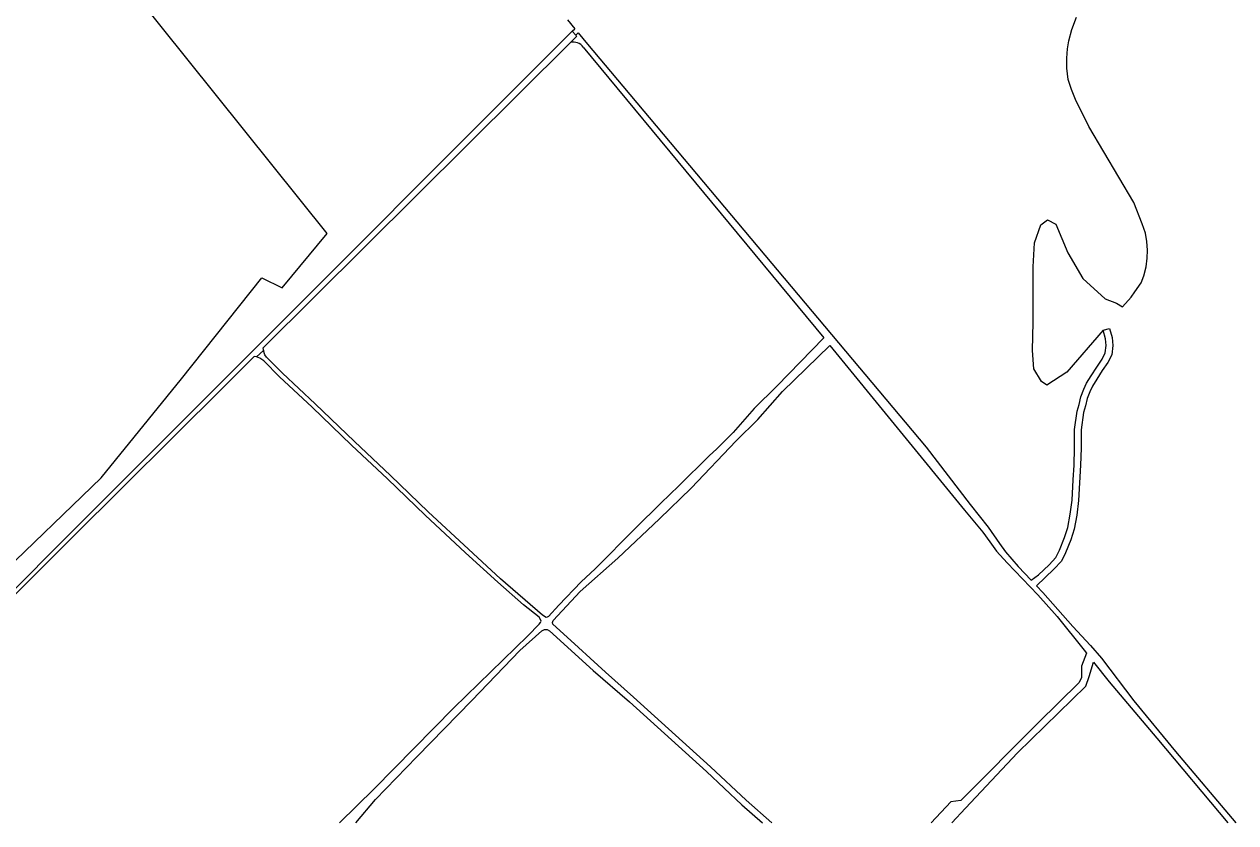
# Model space of a CAD drawing. Extents: x 135990 to 139000, y 393500 to 396000.
# Drawn here: x 137269 to 137846, y 393500 to 393880 of the extents above; entities that cross this region are included whole.
import ezdxf

# ---------------------------------------------------------------- set-up
doc = ezdxf.new("R2010")
doc.units = 0
doc.layers.add('gg-knt-bronhoudergrens', color=7, linetype='Continuous')
doc.layers.add('gx-grn-maaiveld', color=7, linetype='Continuous')

msp = doc.modelspace()

# ---------------------------------------------------------------- linework, layer by layer
at = {"layer": 'gg-knt-bronhoudergrens'}
for points in [[(137413.508, 393780.714), (137320.885, 393896.225), (137264.089, 393968.897)], [(137180.428, 393532.776), (137223.023, 393580.184), (137255.648, 393616.022), (137305.763, 393664.351), (137344.116, 393711.471), (137382.312, 393759.554), (137392.064, 393754.728), (137413.508, 393780.714)]]:
    msp.add_lwpolyline(points, dxfattribs=at)
at = {"layer": 'gx-grn-maaiveld'}
for p, q in [((137527.899, 393882.45), (137531.41, 393878.223)), ((137530.226, 393877.038), (137531.41, 393878.223)), ((137531.863, 393875.085), (137530.226, 393877.038)), ((137383.077, 393724.992), (137379.78, 393721.919))]:
    msp.add_line(p, q, dxfattribs=at)
for points in [[(137783.169, 393734.635), (137765.918, 393714.586), (137756.38, 393708.488), (137753.743, 393710.097), (137750.088, 393716.182), (137749.462, 393724.896), (137749.848, 393738.509), (137749.806, 393764.826), (137750.401, 393776.188), (137753.434, 393784.716), (137756.697, 393787.172), (137760.564, 393785.136), (137766.287, 393771.49), (137773.431, 393759.283), (137784.183, 393749.584), (137789.45, 393747.559), (137792.4, 393745.767), (137796.528, 393750.279), (137798.245, 393752.954), (137801.232, 393757.155), (137802.451, 393760.433), (137803.656, 393764.825), (137804.121, 393768.838), (137804.296, 393772.746), (137803.876, 393776.848), (137803.386, 393780.772), (137801.743, 393785.321), (137797.772, 393795.399), (137776.348, 393831.642), (137769.912, 393844.554), (137768.04, 393849.18), (137766.425, 393853.992), (137765.779, 393859.438), (137765.827, 393864.113), (137766.199, 393868.571), (137766.784, 393872.48), (137768.3, 393877.868), (137770.377, 393883.774)], [(137530.226, 393877.038), (137190.45, 393537.134), (137184.267, 393529.297)], [(137531.863, 393875.085), (137533.071, 393876.245), (137537.56, 393870.899), (137554.393, 393850.853), (137698.83, 393678.843), (137719.87, 393651.553), (137728.437, 393640.808), (137733.703, 393632.949), (137736.604, 393629.084), (137742.718, 393621.995), (137748.817, 393615.6), (137752.405, 393618.026), (137757.41, 393622.797), (137760.592, 393626.334), (137762.399, 393629.86), (137764.799, 393635.834), (137766.292, 393640.58), (137767.467, 393647.003), (137768.334, 393653.73), (137768.875, 393663.356), (137769.281, 393670.385), (137769.528, 393678.482), (137769.463, 393687.34), (137770.774, 393696.055), (137771.667, 393699.269), (137772.556, 393702.941), (137773.905, 393706.464), (137775.259, 393709.376), (137777.371, 393712.904), (137780.09, 393717.048), (137782.66, 393720.732), (137784.165, 393723.798), (137784.597, 393727.314), (137784.268, 393730.519), (137783.169, 393734.635)], [(137529.408, 393871.681), (137382.85, 393726.072), (137383.077, 393724.992)], [(137531.863, 393875.085), (137532.304, 393874.558), (137529.408, 393871.681)], [(137535.479, 393869.364), (137650.12, 393730.933), (137627.64, 393708.003), (137616.954, 393697.235), (137606.849, 393685.872), (137599.058, 393678.105), (137595.526, 393674.736), (137581.037, 393660.45), (137572.423, 393652.264), (137560.395, 393640.336), (137541.125, 393620.921), (137534.423, 393614.814), (137523.904, 393603.585), (137518.849, 393598.316), (137518.301, 393597.899), (137517.751, 393597.758), (137516.091, 393598.847), (137496.117, 393616.22), (137480.747, 393630.283), (137461.632, 393648.091), (137443.631, 393665.425), (137426.438, 393681.556), (137407.706, 393699.608), (137392.194, 393714.083), (137384.644, 393721.794), (137383.754, 393722.952), (137383.077, 393724.992)], [(137783.169, 393734.635), (137786.214, 393735.414), (137787.374, 393731.066), (137787.761, 393727.288), (137787.227, 393722.938), (137785.399, 393719.211), (137782.721, 393715.371), (137780.06, 393711.316), (137778.059, 393707.974), (137776.815, 393705.298), (137775.572, 393702.052), (137774.716, 393698.519), (137773.855, 393695.42), (137772.61, 393687.14), (137772.674, 393678.452), (137772.424, 393670.256), (137771.469, 393653.459), (137770.578, 393646.545), (137769.355, 393639.861), (137767.767, 393634.815), (137765.283, 393628.63), (137763.229, 393624.623), (137759.71, 393620.709), (137751.457, 393612.831), (137754.424, 393609.72), (137768.69, 393593.443), (137777.1, 393584.421), (137782.326, 393578.434), (137797.728, 393558.083), (137817.621, 393533.973), (137846.323, 393500)], [(137625.338, 393500), (137613.054, 393510.777), (137596.143, 393526.629), (137559.443, 393559.815), (137546.101, 393571.69), (137542.4, 393574.984), (137529.51, 393586.868), (137520.917, 393594.653), (137520.774, 393595.34), (137521.18, 393596.307), (137534.02, 393610.168), (137551.94, 393625.994), (137571.767, 393644.726), (137586.805, 393659.291), (137608.255, 393681.889), (137618.644, 393692.016), (137630.32, 393705.374), (137652.88, 393727.383), (137717.17, 393648.875), (137725.771, 393638.401), (137729.09, 393633.844), (137732.409, 393629.286), (137737.345, 393623.743), (137752.028, 393608.639), (137761.209, 393598.303), (137774.121, 393582.158), (137775.164, 393580.84), (137772.791, 393574.587), (137772.861, 393569.118), (137771.703, 393566.846), (137752.255, 393547.602), (137715.334, 393510.631), (137710.622, 393510.038), (137701.269, 393500)], [(137379.78, 393721.919), (137378.775, 393722.023), (137364.231, 393707.573), (137292.072, 393635.881), (137195.266, 393539.473), (137181.829, 393521.493)], [(137419.419, 393500), (137435.879, 393516.206), (137473.871, 393554.757), (137509.141, 393589.021), (137514.47, 393594.567), (137515.153, 393595.398), (137515.423, 393596.089), (137515.143, 393596.775), (137514.446, 393597.871), (137506.976, 393603.834), (137494.745, 393614.532), (137479.349, 393628.62), (137460.211, 393646.45), (137442.197, 393663.796), (137425.011, 393679.92), (137406.309, 393697.944), (137390.773, 393712.441), (137383.344, 393720.033), (137381.423, 393721.248), (137379.78, 393721.919)], [(137427.193, 393500), (137436.581, 393511.155), (137456.12, 393531.399), (137482.359, 393558.162), (137505.314, 393582.01), (137515.709, 393591.448), (137517.081, 393592.009), (137518.32, 393592.018), (137519.427, 393591.338), (137540.217, 393572.568), (137557.439, 393557.585), (137594.112, 393524.423), (137611.039, 393508.556), (137620.791, 393500)], [(137711.087, 393500), (137717.553, 393506.97), (137742.396, 393533.383), (137774.965, 393565.05), (137776.467, 393569.65), (137778.605, 393576.492), (137786.002, 393567.145), (137808.749, 393540.307), (137842.536, 393500)]]:
    msp.add_lwpolyline(points, dxfattribs=at)
msp.add_arc((137530.773, 393866.145), 5.701, 34.37, 103.851243, dxfattribs=at)

doc.saveas('drawing.dxf')
